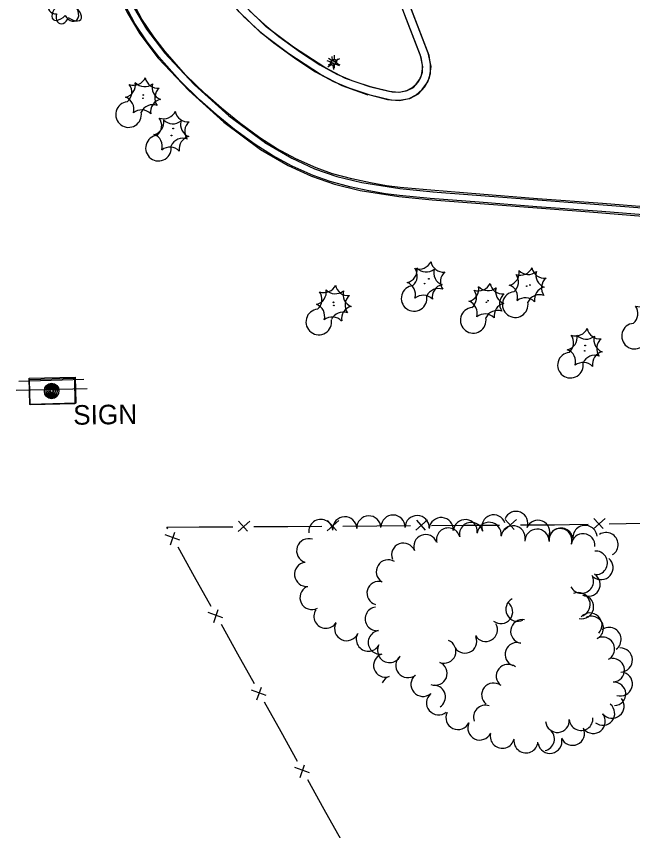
# Model space of a CAD drawing. Extents: x 588843 to 2552415, y 180129 to 269402.
# Drawn here: x 594224.3 to 594413.3, y 184384.9 to 184634.7 of the extents above; entities that cross this region are included whole.
import ezdxf

# ---------------------------------------------------------------- set-up
doc = ezdxf.new("R2010")
doc.units = 0
for name, color, linetype in [('Default', 7, 'Continuous'), ('E_AREA', 7, 'Continuous'), ('E_DWY', 7, 'Continuous'), ('E_FEN_P', 7, 'Continuous'), ('E_LAND_TreeLine_P', 7, 'Continuous'), ('E_LAND_Vegetation', 7, 'Continuous'), ('E_LTG', 7, 'Continuous'), ('E_MISCPROP', 7, 'Continuous'), ('E_SGN', 7, 'Continuous'), ('E_SGN_Text', 7, 'Continuous')]:
    doc.layers.add(name, color=color, linetype=linetype)

# ---------------------------------------------------------------- blocks, each defined once
blk = doc.blocks.new('POLE')
at = {"layer": 'Default'}
for radius in [4.46, 3.35, 2.23, 1.12]:
    blk.add_circle((0, 0), radius, dxfattribs=at)
blk = doc.blocks.new('CTRE')
at = {"layer": 'Default'}
blk.add_circle((0, 0), 0.223, dxfattribs=at)
for centre, start, end in [((-11.97, 8.96), 280.2067, 5.9716), ((1.81, 14.92), 220.2113, 305.9762), ((13.83, 5.89), 160.2113, 245.9762), ((-13.83, -5.9), 340.2113, 65.9762), ((12.03, -9.04), 185.9272, 100.2511), ((-1.81, -14.93), 40.2113, 125.9762)]:
    blk.add_arc(centre, 7.87, start, end, dxfattribs=at)
blk = doc.blocks.new('LPOL')
at = {"layer": 'Default'}
for p, q in [((-4, 0), (-1.5, 0)), ((-0.75, 1.3), (-2, 3.46)), ((0.75, 1.3), (2, 3.46)), ((1.5, 0), (4, 0)), ((-2, -3.46), (-0.75, -1.3)), ((2, -3.46), (0.75, -1.3))]:
    blk.add_line(p, q, dxfattribs=at)
for radius in [1.5, 1.5, 1.5, 0.125]:
    blk.add_circle((0, 0), radius, dxfattribs=at)
blk = doc.blocks.new('DTRE')
at = {"layer": 'Default'}
blk.add_circle((-0.18, 0), 0.183, dxfattribs=at)
for centre, major_axis, ratio in [((-1.87, 5.32), (1.36, -4.98), 0.782863), ((4.06, 2.74), (-5.27, -2.93), 0.691916), ((-5.87, 0.15), (4.93, -0.12), 0.832022), ((-2.49, -5.24), (1.8, 4.86), 0.716896), ((3.54, -3.71), (-5.01, 4.58), 0.560249)]:
    blk.add_ellipse(centre, major_axis=major_axis, ratio=ratio, start_param=1.570796, end_param=4.712389, dxfattribs=at)
blk = doc.blocks.new('POLE_3')
at = {"layer": 'E_MISCPROP'}
for radius in [14.6, 11, 7.32, 3.66]:
    blk.add_circle((0, 0), radius, dxfattribs=at)
blk = doc.blocks.new('SIGN_3')
at = {"layer": 'E_SGN'}
blk.add_text('SIGN', height=39.37, dxfattribs=at).set_placement((-56.1, -19.7))
blk = doc.blocks.new('DTRE_4')
at = {"layer": 'E_LAND_Vegetation'}
blk.add_circle((-0.6, 0), 0.601, dxfattribs=at)
for centre, major_axis, ratio in [((-6.1, 17.5), (4.5, -16.3), 0.782863), ((13.3, 9), (-17.3, -9.6), 0.691916), ((-19.3, 0.5), (16.2, -0.4), 0.832022), ((-8.2, -17.2), (5.9, 15.9), 0.716896), ((11.6, -12.2), (-16.4, 15), 0.560249)]:
    blk.add_ellipse(centre, major_axis=major_axis, ratio=ratio, start_param=1.570796, end_param=4.712389, dxfattribs=at)
blk = doc.blocks.new('CTRE_4')
at = {"layer": 'E_LAND_Vegetation'}
blk.add_circle((0, 0), 0.733, dxfattribs=at)
for centre, start, end in [((-39.3, 29.4), 280.2067, 5.9716), ((5.9, 49), 220.2113, 305.9762), ((45.4, 19.3), 160.2113, 245.9762), ((-45.4, -19.3), 340.2113, 65.9762), ((39.5, -29.6), 100.2511, 185.9272), ((-5.9, -49), 40.2113, 125.9762)]:
    blk.add_arc(centre, 25.8, start, end, dxfattribs=at)
blk = doc.blocks.new('LPOL_4')
at = {"layer": 'E_LTG'}
for p, q in [((-13.1, 0), (-4.9, 0)), ((-2.5, 4.3), (-6.6, 11.4)), ((2.5, 4.3), (6.6, 11.4)), ((4.9, 0), (13.1, 0)), ((-6.6, -11.4), (-2.5, -4.3)), ((6.6, -11.4), (2.5, -4.3))]:
    blk.add_line(p, q, dxfattribs=at)
for radius in [4.92, 4.92, 4.92, 0.41]:
    blk.add_circle((0, 0), radius, dxfattribs=at)

msp = doc.modelspace()

# ---------------------------------------------------------------- linework, layer by layer
at = {"layer": 'E_AREA'}
for points in [[(594242.55, 184516.01), (594228.4, 184515.7), (594228.22, 184523.76), (594242.38, 184524.06), (594242.55, 184516.01)], [(594228.34, 184523.35), (594242.09, 184523.69), (594242.28, 184515.88), (594228.54, 184515.54)]]:
    msp.add_lwpolyline(points, close=True, dxfattribs=at)
at = {"layer": 'E_DWY'}
for points in [[(594247.99, 184667.53), (594250.31, 184657.03), (594254.4, 184644.5), (594258.29, 184635.91), (594262.15, 184629.38), (594267.8, 184621.92)], [(594250.43, 184668.07), (594252.72, 184657.69), (594256.73, 184645.4), (594260.51, 184637.06), (594264.23, 184630.77), (594269.8, 184623.43)], [(594293.87, 184634.76), (594298.84, 184630.22), (594303.24, 184626.59), (594310.03, 184621.69), (594316.04, 184617.72), (594321.5, 184614.76), (594326.24, 184612.75), (594332.69, 184610.61), (594338.09, 184609.26), (594341.77, 184608.91), (594344.68, 184609.56), (594346.9, 184610.67), (594348.76, 184612.25), (594350.48, 184614.64), (594351.28, 184617.2), (594351.28, 184619.99), (594350.87, 184622.74), (594346.24, 184634.7), (594340.39, 184650.18)], [(594295.66, 184636.52), (594300.48, 184632.11), (594304.77, 184628.57), (594311.45, 184623.74), (594317.32, 184619.87), (594322.59, 184617.02), (594327.13, 184615.09), (594333.39, 184613.01), (594338.51, 184611.73), (594341.61, 184611.43), (594343.84, 184611.93), (594345.51, 184612.77), (594346.91, 184613.95), (594348.21, 184615.77), (594348.78, 184617.58), (594348.78, 184619.8), (594348.44, 184622.1), (594343.9, 184633.81), (594338.05, 184649.29)], [(594332.96, 184612.96), (594325.25, 184615.67), (594318.84, 184619.04), (594309.26, 184625.27), (594300.91, 184631.54), (594294.51, 184637.78), (594289.24, 184644.41)], [(594332.12, 184610.6), (594324.24, 184613.37), (594317.57, 184616.88), (594307.82, 184623.22), (594299.28, 184629.64), (594292.65, 184636.1), (594287.28, 184642.85)], [(594419.21, 184576.09), (594404.01, 184577.31), (594384.03, 184578.76), (594366.37, 184580.21), (594351.36, 184581.37), (594342.02, 184582.2), (594337.83, 184582.73), (594332.84, 184583.63), (594327.17, 184584.87), (594321.26, 184586.44), (594316.27, 184588.21), (594309.99, 184590.99), (594304.06, 184594.2), (594298.9, 184597.49), (594292.71, 184602.03), (594287.19, 184606.54), (594282.18, 184610.98), (594276.2, 184616.79), (594269.91, 184623.92), (594266.44, 184628.42), (594262.8, 184633.83), (594259.87, 184639.25)], [(594344.29, 184639.54), (594350.5, 184623.56), (594351.34, 184619.35), (594350.88, 184615.88), (594349.55, 184613.14), (594347.5, 184610.81), (594344.83, 184609.45), (594341.81, 184608.88), (594339.16, 184609), (594332.32, 184610.64)], [(594341.96, 184638.64), (594348.09, 184622.86), (594348.8, 184619.27), (594348.45, 184616.61), (594347.45, 184614.54), (594345.93, 184612.82), (594344.01, 184611.84), (594341.63, 184611.39), (594339.51, 184611.49), (594332.9, 184613.07)], [(594419.01, 184573.6), (594403.82, 184574.82), (594383.83, 184576.27), (594366.17, 184577.72), (594351.16, 184578.88), (594341.75, 184579.72), (594337.45, 184580.26), (594332.35, 184581.18), (594326.58, 184582.44), (594320.52, 184584.05), (594315.35, 184585.88), (594308.89, 184588.75), (594302.8, 184592.05), (594297.49, 184595.42), (594291.18, 184600.06), (594285.57, 184604.63), (594280.48, 184609.15), (594274.39, 184615.06), (594267.98, 184622.33), (594264.41, 184626.96), (594260.66, 184632.53), (594257.62, 184638.15)], [(594269.63, 184623.63), (594278.9, 184613.77), (594289.46, 184604.19), (594300.69, 184595.9)], [(594267.8, 184621.92), (594277.14, 184611.98), (594287.87, 184602.25), (594299.2, 184593.89)], [(594300.45, 184596.06), (594308.8, 184591.24), (594315.71, 184587.97), (594322.55, 184585.61), (594330.18, 184583.73), (594341.86, 184581.9), (594352.05, 184580.92)], [(594299.2, 184593.89), (594307.64, 184589.02), (594314.76, 184585.65), (594321.85, 184583.21), (594329.69, 184581.28), (594341.55, 184579.42), (594351.81, 184578.43)], [(594352, 184580.92), (594400.21, 184577.26), (594421.52, 184575.56), (594448.2, 184573.66)], [(594351.81, 184578.43), (594400.01, 184574.77), (594421.33, 184573.07), (594448.03, 184571.17)]]:
    msp.add_lwpolyline(points, dxfattribs=at)
at = {"layer": 'E_FEN_P'}
for p, q in [((594292.32, 184476.71), (594295.92, 184479.89)), ((594292.46, 184479.87), (594295.21, 184476.8)), ((594319.55, 184476.88), (594323.15, 184480.06)), ((594319.7, 184480.04), (594322.44, 184476.97)), ((594346.78, 184477.06), (594350.39, 184480.23)), ((594346.93, 184480.21), (594349.67, 184477.14)), ((594374.02, 184477.23), (594377.62, 184480.4)), ((594374.16, 184480.38), (594376.91, 184477.31)), ((594401.27, 184477.48), (594404.83, 184480.7)), ((594401.38, 184480.64), (594404.16, 184477.6)), ((594271.57, 184472.62), (594272.94, 184476.5)), ((594274.4, 184474.01), (594269.89, 184475.64)), ((594287.65, 184450.21), (594283.14, 184451.84)), ((594284.82, 184448.82), (594286.19, 184452.71)), ((594298.07, 184425.03), (594299.44, 184428.91)), ((594300.9, 184426.42), (594296.38, 184428.05)), ((594314.15, 184402.63), (594309.63, 184404.26)), ((594311.32, 184401.24), (594312.69, 184405.12))]:
    msp.add_line(p, q, dxfattribs=at)
for points in [[(594324.38, 184478.37), (594334.78, 184478.44)], [(594334.78, 184478.44), (594345.17, 184478.5)], [(594351.61, 184478.54), (594362.01, 184478.61)], [(594362.01, 184478.61), (594372.41, 184478.67)], [(594378.85, 184478.72), (594389.24, 184478.78)], [(594389.24, 184478.78), (594393.83, 184478.81), (594399.64, 184478.91)], [(594406.08, 184479.02), (594416.47, 184479.2)], [(594270.78, 184477.52), (594270.49, 184478.03), (594280.31, 184478.09)], [(594280.31, 184478.09), (594290.71, 184478.16)], [(594297.15, 184478.2), (594307.54, 184478.27)], [(594307.54, 184478.27), (594317.94, 184478.33)], [(594278.97, 184462.81), (594273.91, 184471.9)], [(594284.03, 184453.73), (594278.97, 184462.81)], [(594292.22, 184439.02), (594287.16, 184448.11)], [(594297.28, 184429.94), (594292.22, 184439.02)], [(594305.47, 184415.23), (594300.41, 184424.31)], [(594310.53, 184406.14), (594305.47, 184415.23)], [(594318.72, 184391.43), (594313.66, 184400.52)], [(594323.78, 184382.35), (594318.72, 184391.43)]]:
    msp.add_lwpolyline(points, dxfattribs=at)
at = {"layer": 'E_LAND_TreeLine_P'}
for centre, radius, start, end in [((594324.99, 184477.52), 3.7, 2.0972, 182.0972), ((594332.38, 184477.79), 3.7, 2.0972, 182.0972), ((594339.78, 184478.05), 3.7, 358.6928, 178.6928), ((594347.17, 184477.89), 3.7, 358.6928, 178.6928), ((594354.55, 184477.28), 3.7, 355.0402, 175.0402), ((594370.65, 184478.18), 3.63, 19.0222, 199.0222), ((594377.49, 184479.23), 3.63, 337.976, 157.976), ((594317.64, 184476.71), 3.7, 6.4242, 186.4242), ((594361.92, 184476.64), 3.7, 355.0402, 175.0402), ((594363.77, 184475.87), 3.63, 13.7751, 193.7751), ((594369.27, 184475.82), 3.7, 353.6433, 173.6433), ((594376.59, 184474.76), 3.7, 351.5248, 171.5248), ((594384.22, 184476.51), 3.63, 337.976, 157.976), ((594398.65, 184474.87), 3.7, 6.6254, 186.6254), ((594356.71, 184474.14), 3.63, 13.7751, 193.7751), ((594383.92, 184473.73), 3.7, 0.5859, 180.5859), ((594391.02, 184473.95), 3.63, 340.9362, 160.9362), ((594391.3, 184474.02), 3.7, 6.6254, 186.6254), ((594398.05, 184472.38), 3.63, 355.3402, 175.3402), ((594405.09, 184472.69), 3.7, 303.044, 123.044), ((594313.93, 184470.78), 3.7, 71.4646, 251.4646), ((594349.75, 184472.11), 3.63, 20.9001, 200.9001), ((594342.96, 184469.52), 3.63, 20.9001, 200.9001), ((594403.54, 184465.63), 3.7, 229.4643, 49.4643), ((594401.86, 184467.07), 3.63, 273.8291, 93.8291), ((594313.26, 184463.54), 3.7, 96.7399, 276.7399), ((594338.28, 184464.37), 3.63, 58.0848, 238.0848), ((594399.69, 184460.44), 3.63, 239.5599, 59.5599), ((594335.42, 184457.77), 3.63, 74.0302, 254.0302), ((594397.56, 184461.46), 3.7, 208.1036, 28.1036), ((594314.94, 184456.44), 3.7, 117.0903, 297.0903), ((594377.98, 184452.78), 3.63, 116.6443, 296.6443), ((594396.53, 184454.28), 3.7, 292.1243, 112.1243), ((594397.65, 184453.54), 3.63, 257.7216, 77.7216), ((594334.86, 184449.88), 3.63, 97.4349, 277.4349), ((594372.84, 184452.07), 3.63, 231.6501, 51.6501), ((594319.22, 184450.69), 3.7, 147.9243, 327.9243), ((594400.16, 184448), 3.7, 317.0802, 137.0802), ((594325.56, 184446.89), 3.7, 155.0891, 335.0891), ((594368.16, 184446.57), 3.63, 210.1111, 30.1111), ((594379.47, 184446.02), 3.63, 80.0392, 260.0392), ((594400.66, 184447.05), 3.63, 297.5981, 117.5981), ((594335.8, 184442.67), 3.63, 97.4349, 277.4349), ((594406.01, 184443.56), 3.7, 305.7848, 125.7848), ((594332.21, 184443.67), 3.7, 151.7079, 331.7079), ((594361.84, 184442.99), 3.63, 202.4483, 22.4483), ((594404.09, 184440.65), 3.63, 299.0302, 119.0302), ((594338.73, 184440.16), 3.7, 151.7079, 331.7079), ((594355.44, 184439.92), 3.63, 248.3196, 68.3196), ((594377.78, 184438.98), 3.63, 70.2161, 250.2161), ((594409.48, 184437.27), 3.7, 272.2054, 92.2054), ((594337.45, 184435.63), 3.63, 108.4486, 288.4486), ((594344.32, 184435.54), 3.7, 128.794, 308.794), ((594352.75, 184433.17), 3.63, 248.3196, 68.3196), ((594375.05, 184432.3), 3.63, 51.994, 231.994), ((594407.09, 184434.15), 3.63, 273.1639, 93.1639), ((594409.48, 184429.91), 3.7, 252.9509, 72.9509), ((594339.75, 184428.74), 3.63, 108.4486, 154.9816), ((594348.97, 184429.79), 3.7, 130.034, 310.034), ((594352.22, 184425.92), 3.63, 303.1249, 86.0417), ((594370.57, 184426.57), 3.63, 51.994, 231.994), ((594407.49, 184426.89), 3.63, 273.1639, 93.1639), ((594353.73, 184424.12), 3.7, 130.034, 310.034), ((594368.1, 184419.78), 3.63, 71.8276, 200.4093), ((594404.11, 184420.86), 3.63, 231.0415, 51.0415), ((594406.91, 184423.1), 3.7, 219.1595, 39.1595), ((594359.7, 184419.6), 3.7, 154.5465, 334.5465), ((594390.19, 184418.68), 3.63, 184.8025, 4.8025), ((594397.43, 184419.27), 3.63, 184.0133, 4.0133), ((594401.18, 184418.43), 3.7, 219.1595, 39.1595), ((594366.38, 184416.42), 3.7, 154.5465, 334.5465), ((594394.8, 184414.8), 3.7, 204.3255, 24.3255), ((594373.28, 184413.9), 3.7, 167.1589, 347.1589), ((594385.63, 184413.03), 3.63, 282.0768, 51.1966), ((594380.54, 184412.48), 3.7, 174.2257, 354.2257), ((594387.87, 184412.33), 3.7, 191.184, 11.184)]:
    msp.add_arc(centre, radius, start, end, dxfattribs=at)
at = {"layer": 'E_SGN'}
msp.add_line((594225.07, 184522.83), (594245.01, 184523.47), dxfattribs=at)
msp.add_lwpolyline([(594245.98, 184520.43), (594224.29, 184519.9)], dxfattribs=at)

# ---------------------------------------------------------------- block references
at = {"layer": 'E_LAND_Vegetation'}
for name, p, xscale, yscale, rotation in [('DTRE_4', (594239.52, 184637.65), 0.15240030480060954, 0.15240030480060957, 3.4338469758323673), ('DTRE', (594239.72, 184638.07), 0.49999999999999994, 0.5, -90.03098035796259), ('CTRE', (594263.22, 184610.61), 0.49999999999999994, 0.5, -90.03098035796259), ('CTRE_4', (594263.13, 184609.6), 0.15240030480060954, 0.15240030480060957, 3.4338469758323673), ('CTRE', (594272.4, 184600.32), 0.49999999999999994, 0.5, -90.03098035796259), ('CTRE_4', (594271.85, 184598.19), 0.15240030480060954, 0.15240030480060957, 3.4338469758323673), ('CTRE', (594350.76, 184554.21), 0.49999999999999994, 0.5, -90.03098035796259), ('CTRE_4', (594349.46, 184552.74), 0.15240030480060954, 0.15240030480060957, 3.4338469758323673), ('CTRE', (594381.77, 184552.32), 0.49999999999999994, 0.5, -90.03098035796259), ('CTRE_4', (594380.77, 184551.97), 0.15240030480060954, 0.15240030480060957, 3.4338469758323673), ('CTRE', (594321.54, 184546.99), 0.49999999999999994, 0.5, -90.03098035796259), ('CTRE_4', (594321.64, 184546.06), 0.15240030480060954, 0.15240030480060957, 3.4338469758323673), ('CTRE', (594368.9, 184547.51), 0.49999999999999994, 0.5, -90.03098035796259), ('CTRE_4', (594368.4, 184547.01), 0.15240030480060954, 0.15240030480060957, 3.4338469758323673), ('CTRE', (594418.38, 184542.62), 0.5000000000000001, 0.5, -90.36283032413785), ('CTRE', (594398.69, 184533.73), 0.49999999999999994, 0.5, -90.03098035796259), ('CTRE_4', (594398.55, 184532.14), 0.15240030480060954, 0.15240030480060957, 3.4338469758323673)]:
    msp.add_blockref(name, p, dxfattribs=dict(at, xscale=xscale, yscale=yscale, rotation=rotation))
at = {"layer": 'E_LTG'}
for name, p, xscale, yscale, rotation in [('LPOL_4', (594321.37, 184620.45), 0.1524003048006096, 0.15240030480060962, -22.11088937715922), ('LPOL', (594321.75, 184620.85), 0.49999999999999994, 0.5, -90.03098035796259)]:
    msp.add_blockref(name, p, dxfattribs=dict(at, xscale=xscale, yscale=yscale, rotation=rotation))
at = {"layer": 'E_MISCPROP'}
for name, p, xscale, yscale, rotation in [('POLE_3', (594235.12, 184519.65), 0.15240030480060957, 0.15240030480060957, 0.8014450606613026), ('POLE', (594235.13, 184519.93), 0.49999999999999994, 0.5, -90.03098035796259)]:
    msp.add_blockref(name, p, dxfattribs=dict(at, xscale=xscale, yscale=yscale, rotation=rotation))
at = {"layer": 'E_SGN_Text', "xscale": 0.15240030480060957, "yscale": 0.15240030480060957, "rotation": 0.8014450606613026}
msp.add_blockref('SIGN_3', (594250.28, 184512.55), dxfattribs=at)

doc.saveas('drawing.dxf')
